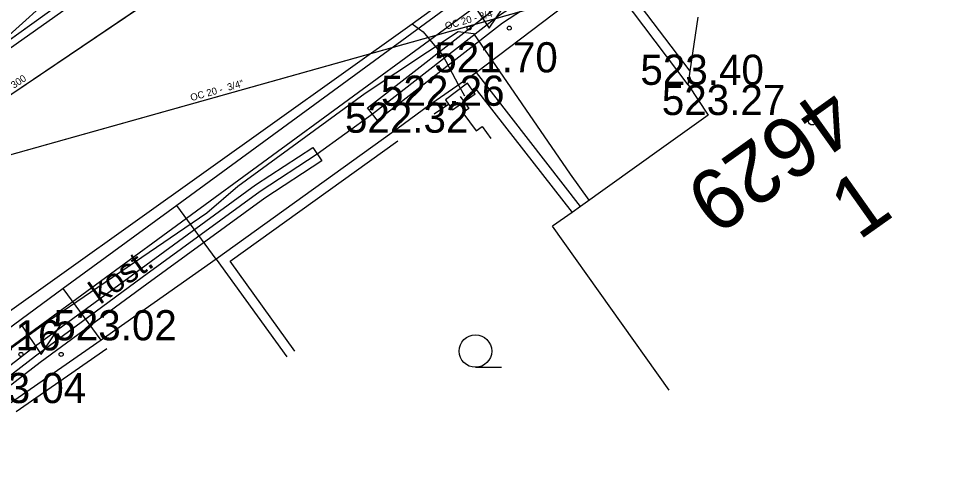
# Model space of a CAD drawing. Extents: x -668867 to -667827, y -1131943 to -1131019.
# Drawn here: x -668551.42 to -668528.02, y -1131446.68 to -1131435.74 of the extents above; entities that cross this region are included whole.
import ezdxf

# ---------------------------------------------------------------- set-up
doc = ezdxf.new("R2010")
doc.units = 0
for name, color, linetype in [('G_Bod_tecka', 7, 'Continuous'), ('G_Bod_vyska', 7, 'Continuous'), ('G_Budovy-znacky', 7, 'Continuous'), ('G_Budovy_Objekty', 7, 'Continuous'), ('G_Budovy_vstupy', 7, 'Continuous'), ('G_Cisla_orientacni', 7, 'Continuous'), ('G_Cisla_popisna', 7, 'Continuous'), ('G_Plochy_zpevnene', 7, 'Continuous'), ('G_Ploty', 7, 'Continuous'), ('G_Ploty_vstupy', 7, 'Continuous'), ('G_Popisy_povrchu', 7, 'Continuous'), ('G_Site-Rozvadece', 7, 'Continuous'), ('G_Z_CHRANICKA-TEPLOVOD_kotovane', 7, 'Continuous'), ('G_Z_ELsilove_podz_kotovane', 7, 'Continuous'), ('G_Z_KANAL_podz_kotovane', 7, 'Continuous'), ('G_Z_PLYNY_podz_geodeticky', 7, 'Continuous'), ('G_Z_SPOJE_podz_geodeticky', 7, 'Continuous'), ('G_Z_SPOJE_podz_kotovane', 7, 'Continuous'), ('G_Z_SPOJE_podz_priblizne', 7, 'Continuous'), ('G_Z_VODA_podz_kotovane', 7, 'Continuous'), ('G_Zelen-Znacky', 7, 'Continuous'), ('Vrstva 12', 7, 'Continuous'), ('Vrstva 17', 7, 'Continuous'), ('Vrstva 25', 7, 'Continuous'), ('Vrstva 3', 7, 'Continuous'), ('Vrstva 4', 7, 'Continuous')]:
    doc.layers.add(name, color=color, linetype=linetype)

msp = doc.modelspace()

# ---------------------------------------------------------------- linework, layer by layer
at = {"layer": 'G_Bod_tecka'}
for p, q in [((-668540.06, -1131437.07), (-668540.06, -1131437.07)), ((-668534.8, -1131437.38), (-668534.8, -1131437.38)), ((-668541.25, -1131437.9), (-668541.25, -1131437.9)), ((-668534.3, -1131438.13), (-668534.3, -1131438.13)), ((-668542.16, -1131438.57), (-668542.16, -1131438.57)), ((-668549.38, -1131443.73), (-668549.38, -1131443.73))]:
    msp.add_line(p, q, dxfattribs=at)
at = {"layer": 'G_Budovy-znacky'}
msp.add_circle((-668531.72, -1131438.29), 0.0875, dxfattribs=at)
at = {"layer": 'G_Budovy_Objekty'}
for p, q in [((-668534.75, -1131437.04), (-668534.55, -1131435.7)), ((-668534.8, -1131437.38), (-668534.75, -1131437.04)), ((-668534.8, -1131437.38), (-668534.3, -1131438.13)), ((-668534.3, -1131438.13), (-668535.4, -1131438.92)), ((-668537.68, -1131440.55), (-668538.17, -1131440.89)), ((-668537.47, -1131440.4), (-668537.68, -1131440.55)), ((-668535.27, -1131444.97), (-668538.17, -1131440.89))]:
    msp.add_line(p, q, dxfattribs=at)
at = {"layer": 'G_Budovy_vstupy'}
msp.add_line((-668535.4, -1131438.92), (-668537.47, -1131440.4), dxfattribs=at)
at = {"layer": 'G_Plochy_zpevnene'}
for p, q in [((-668546.52, -1131441.71), (-668547.5, -1131440.38)), ((-668549.38, -1131443.73), (-668550.32, -1131442.44))]:
    msp.add_line(p, q, dxfattribs=at)
for points in [[(-668555.34, -1131439.08), (-668549.09, -1131434.65), (-668548.9, -1131434.53)], [(-668540.64, -1131435.36), (-668547.5, -1131440.38)], [(-668547.5, -1131440.38), (-668550.32, -1131442.44)], [(-668550.32, -1131442.44), (-668552.42, -1131443.98)]]:
    msp.add_lwpolyline(points, dxfattribs=at)
at = {"layer": 'G_Ploty'}
for p, q in [((-668534.8, -1131437.38), (-668536.86, -1131434.65)), ((-668534.75, -1131437.04), (-668536.51, -1131434.71)), ((-668540.06, -1131437.07), (-668541.25, -1131437.9)), ((-668537.47, -1131440.4), (-668540.06, -1131437.07)), ((-668540.16, -1131437.5), (-668540.1, -1131437.45)), ((-668540.1, -1131437.45), (-668537.68, -1131440.55)), ((-668541.11, -1131438.1), (-668540.75, -1131437.86)), ((-668542.16, -1131438.57), (-668546.52, -1131441.71)), ((-668546.17, -1131441.76), (-668542.01, -1131438.77)), ((-668546.52, -1131441.71), (-668544.77, -1131444.14)), ((-668544.57, -1131444), (-668546.17, -1131441.76)), ((-668549.38, -1131443.73), (-668551.63, -1131445.29)), ((-668551.49, -1131445.5), (-668549.24, -1131443.93))]:
    msp.add_line(p, q, dxfattribs=at)
at = {"layer": 'G_Ploty_vstupy'}
for p, q in [((-668536.86, -1131434.65), (-668540.06, -1131437.07)), ((-668541.25, -1131437.9), (-668542.16, -1131438.57)), ((-668546.52, -1131441.71), (-668549.38, -1131443.73))]:
    msp.add_line(p, q, dxfattribs=at)
at = {"layer": 'G_Site-Rozvadece'}
msp.add_lwpolyline([(-668540.16, -1131437.5), (-668540.28, -1131437.34), (-668540.83, -1131437.75), (-668540.75, -1131437.86), (-668540.65, -1131438), (-668540.09, -1131437.6)], close=True, dxfattribs=at)
msp.add_lwpolyline([(-668540.46, -1131437.669), (-668540.245, -1131437.967), (-668540.393, -1131438.075), (-668540.068, -1131438.521), (-668539.919, -1131438.415), (-668539.702, -1131438.711)], dxfattribs=at)
at = {"layer": 'G_Z_CHRANICKA-TEPLOVOD_kotovane'}
for points in [[(-668529.776, -1131427.261), (-668529.588, -1131427.055), (-668529.44, -1131427.19), (-668529.292, -1131427.325), (-668531.278, -1131429.501), (-668535.177, -1131433.089), (-668539.414, -1131435.843), (-668542.517, -1131438.267), (-668542.763, -1131437.952), (-668539.66, -1131435.528), (-668535.423, -1131432.771), (-668531.562, -1131429.219)], [(-668553.552, -1131445.832), (-668551.13, -1131443.96), (-668548.478, -1131442.009), (-668545.544, -1131439.865), (-668544.12, -1131438.933), (-668543.9, -1131439.267), (-668545.316, -1131440.195), (-668548.242, -1131442.331), (-668550.89, -1131444.28), (-668553.307, -1131446.148)]]:
    msp.add_lwpolyline(points, close=True, dxfattribs=at)
at = {"layer": 'G_Z_ELsilove_podz_kotovane'}
for points in [[(-668606.76, -1131475.72), (-668596.23, -1131468.15), (-668582.24, -1131458.18), (-668582.12, -1131457.77), (-668581.98, -1131458), (-668572.21, -1131450.91), (-668559.32, -1131441.76), (-668559.2, -1131441.49), (-668559.08, -1131441.59), (-668548.93, -1131434.3), (-668541.55, -1131428.98), (-668539.88, -1131427.84), (-668539.33, -1131427.29), (-668538.23, -1131426.03), (-668536.78, -1131423.1), (-668537.01, -1131423.01)], [(-668528.019, -1131427.391), (-668528.429, -1131426.965), (-668529.577, -1131427.34), (-668531.42, -1131429.36), (-668535.3, -1131432.93), (-668539.53, -1131435.68), (-668542.64, -1131438.11), (-668544.01, -1131439.1), (-668545.43, -1131440.03), (-668548.36, -1131442.17), (-668551.01, -1131444.12), (-668553.349, -1131445.928)]]:
    msp.add_lwpolyline(points, dxfattribs=at)
at = {"layer": 'G_Z_KANAL_podz_kotovane'}
msp.add_line((-668560.22, -1131443.45), (-668539.92, -1131429.68), dxfattribs=at)
at = {"layer": 'G_Z_PLYNY_podz_geodeticky'}
for points in [[(-668552.01, -1131443.25), (-668541.65, -1131435.86), (-668535.07, -1131431.1)], [(-668541.65, -1131435.86), (-668541.38, -1131436.06), (-668540.89, -1131436.65), (-668540.51, -1131437.37), (-668540.35, -1131437.65)]]:
    msp.add_lwpolyline(points, dxfattribs=at)
at = {"layer": 'G_Z_SPOJE_podz_geodeticky'}
for points in [[(-668577.41, -1131372.64), (-668576.75, -1131372.81), (-668574.72, -1131375.63), (-668571.66, -1131379.63), (-668569.93, -1131382), (-668566.96, -1131386.01), (-668566.38, -1131386.07), (-668554.43, -1131402.33), (-668544.84, -1131415.34), (-668542.78, -1131418.73), (-668542.11, -1131420.92), (-668541.19, -1131423.7), (-668539.75, -1131426.96), (-668539.62, -1131427.57), (-668542.44, -1131429.8), (-668548.54, -1131434.11), (-668549.28, -1131434.23), (-668549.75, -1131434.41), (-668552.5, -1131436.89), (-668555.29, -1131438.73), (-668558.67, -1131441.06), (-668558.78, -1131441.24), (-668563.11, -1131444.25), (-668563.75, -1131444.7)], [(-668630.08, -1131499.28), (-668624.53, -1131495.85), (-668617.01, -1131490.03), (-668604.39, -1131481.12), (-668597.72, -1131476.52), (-668583.85, -1131466.82), (-668575.85, -1131461.06), (-668561.49, -1131450.61), (-668553.3, -1131445.12), (-668533.18, -1131430.36), (-668529.93, -1131427.14), (-668529.54, -1131425.97), (-668529.81, -1131424.67), (-668530.52, -1131423.47)], [(-668562.2, -1131451.64), (-668550.71, -1131443.26), (-668546.75, -1131440.56), (-668545.98, -1131439.9), (-668542.82, -1131437.59), (-668540.51, -1131436.05), (-668540.13, -1131436.1), (-668537.73, -1131439.6), (-668537.27, -1131440.25)]]:
    msp.add_lwpolyline(points, dxfattribs=at)
at = {"layer": 'G_Z_SPOJE_podz_kotovane'}
for points in [[(-668577.41, -1131372.64), (-668576.75, -1131372.81), (-668574.72, -1131375.63), (-668571.66, -1131379.63), (-668569.93, -1131382), (-668566.96, -1131386.01), (-668566.38, -1131386.07), (-668554.43, -1131402.33), (-668544.84, -1131415.34), (-668542.78, -1131418.73), (-668542.11, -1131420.92), (-668541.19, -1131423.7), (-668539.75, -1131426.96), (-668539.62, -1131427.57), (-668542.44, -1131429.8), (-668548.54, -1131434.11), (-668549.28, -1131434.23), (-668549.75, -1131434.41), (-668552.5, -1131436.89), (-668555.29, -1131438.73), (-668558.67, -1131441.06), (-668558.78, -1131441.24), (-668563.11, -1131444.25), (-668563.75, -1131444.7)], [(-668562.2, -1131451.64), (-668550.71, -1131443.26), (-668546.75, -1131440.56), (-668545.98, -1131439.9), (-668542.82, -1131437.59), (-668540.51, -1131436.05), (-668540.13, -1131436.1), (-668537.73, -1131439.6), (-668537.27, -1131440.25)]]:
    msp.add_lwpolyline(points, dxfattribs=at)
at = {"layer": 'G_Z_SPOJE_podz_priblizne'}
for points in [[(-668577.41, -1131372.64), (-668576.75, -1131372.81), (-668574.72, -1131375.63), (-668571.66, -1131379.63), (-668569.93, -1131382), (-668566.96, -1131386.01), (-668566.38, -1131386.07), (-668554.43, -1131402.33), (-668544.84, -1131415.34), (-668542.78, -1131418.73), (-668542.11, -1131420.92), (-668541.19, -1131423.7), (-668539.75, -1131426.96), (-668539.62, -1131427.57), (-668542.44, -1131429.8), (-668548.54, -1131434.11), (-668549.28, -1131434.23), (-668549.75, -1131434.41), (-668552.5, -1131436.89), (-668555.29, -1131438.73), (-668558.67, -1131441.06), (-668558.78, -1131441.24), (-668563.11, -1131444.25), (-668563.75, -1131444.7)], [(-668630.08, -1131499.28), (-668624.53, -1131495.85), (-668617.01, -1131490.03), (-668604.39, -1131481.12), (-668597.72, -1131476.52), (-668583.85, -1131466.82), (-668575.85, -1131461.06), (-668561.49, -1131450.61), (-668553.3, -1131445.12), (-668533.18, -1131430.36), (-668529.93, -1131427.14), (-668529.54, -1131425.97), (-668529.81, -1131424.67), (-668530.52, -1131423.47)], [(-668562.2, -1131451.64), (-668550.71, -1131443.26), (-668546.75, -1131440.56), (-668545.98, -1131439.9), (-668542.82, -1131437.59), (-668540.51, -1131436.05), (-668540.13, -1131436.1), (-668537.73, -1131439.6), (-668537.27, -1131440.25)]]:
    msp.add_lwpolyline(points, dxfattribs=at)
at = {"layer": 'G_Z_VODA_podz_kotovane'}
msp.add_lwpolyline([(-668554.5, -1131439.75), (-668554.07, -1131439.8), (-668532.27, -1131433.67)], dxfattribs=at)
at = {"layer": 'G_Zelen-Znacky'}
for p, q in [((-668540.24, -1131435.22), (-668539.74, -1131435.97)), ((-668539.74, -1131435.97), (-668539.24, -1131435.22)), ((-668551.37, -1131443.33), (-668550.87, -1131444.08)), ((-668550.87, -1131444.08), (-668550.37, -1131443.33)), ((-668540.082, -1131444.4), (-668539.432, -1131444.397))]:
    msp.add_line(p, q, dxfattribs=at)
for centre, radius in [((-668540.241, -1131435.97), 0.05), ((-668539.241, -1131435.97), 0.05), ((-668540.082, -1131443.997), 0.403), ((-668551.371, -1131444.08), 0.05), ((-668550.371, -1131444.08), 0.05)]:
    msp.add_circle(centre, radius, dxfattribs=at)
at = {"layer": 'Vrstva 12'}
msp.add_line((-668560.215, -1131443.447), (-668539.92, -1131429.675), dxfattribs=at)
at = {"layer": 'Vrstva 17'}
msp.add_line((-668559.08, -1131441.59), (-668548.93, -1131434.3), dxfattribs=at)
at = {"layer": 'Vrstva 25'}
msp.add_lwpolyline([(-668554.499, -1131439.751), (-668554.07, -1131439.798), (-668532.268, -1131433.671)], dxfattribs=at)

# ---------------------------------------------------------------- texts
at = {"layer": 'G_Bod_vyska'}
for s, p in [('521.70', (-668541.104, -1131437.07)), ('523.40', (-668535.986, -1131437.38)), ('522.26', (-668542.428, -1131437.9)), ('523.27', (-668535.454, -1131438.13)), ('522.32', (-668543.324, -1131438.57)), ('523.02', (-668550.566, -1131443.73)), ('523.16', (-668553.456, -1131443.98)), ('523.04', (-668552.816, -1131445.29))]:
    msp.add_text(s, height=0.75, dxfattribs=at).set_placement(p)
at = {"layer": 'G_Cisla_orientacni'}
msp.add_text('1', height=1.5, rotation=35.2514, dxfattribs=at).set_placement((-668530.563, -1131441.263))
at = {"layer": 'G_Cisla_popisna'}
msp.add_text('4629', height=1.5, rotation=215.4816, dxfattribs=at).set_placement((-668531.329, -1131437.34))
at = {"layer": 'G_Popisy_povrchu'}
msp.add_text('kost.', height=0.6, rotation=35.4386, dxfattribs=at).set_placement((-668549.405, -1131442.852))
at = {"layer": 'Vrstva 3'}
msp.add_text('PVC 300', height=0.1755, rotation=34.1476, dxfattribs=at).set_placement((-668551.998, -1131437.787))
at = {"layer": 'Vrstva 4'}
for s, rotation, p in [('OC 20 - 3/4"', 15.7005, (-668540.811, -1131436.008)), ('OC 20 -  3/4"', 15.7429, (-668547.135, -1131437.786))]:
    msp.add_text(s, height=0.17551, rotation=rotation, dxfattribs=at).set_placement(p)

doc.saveas('drawing.dxf')
